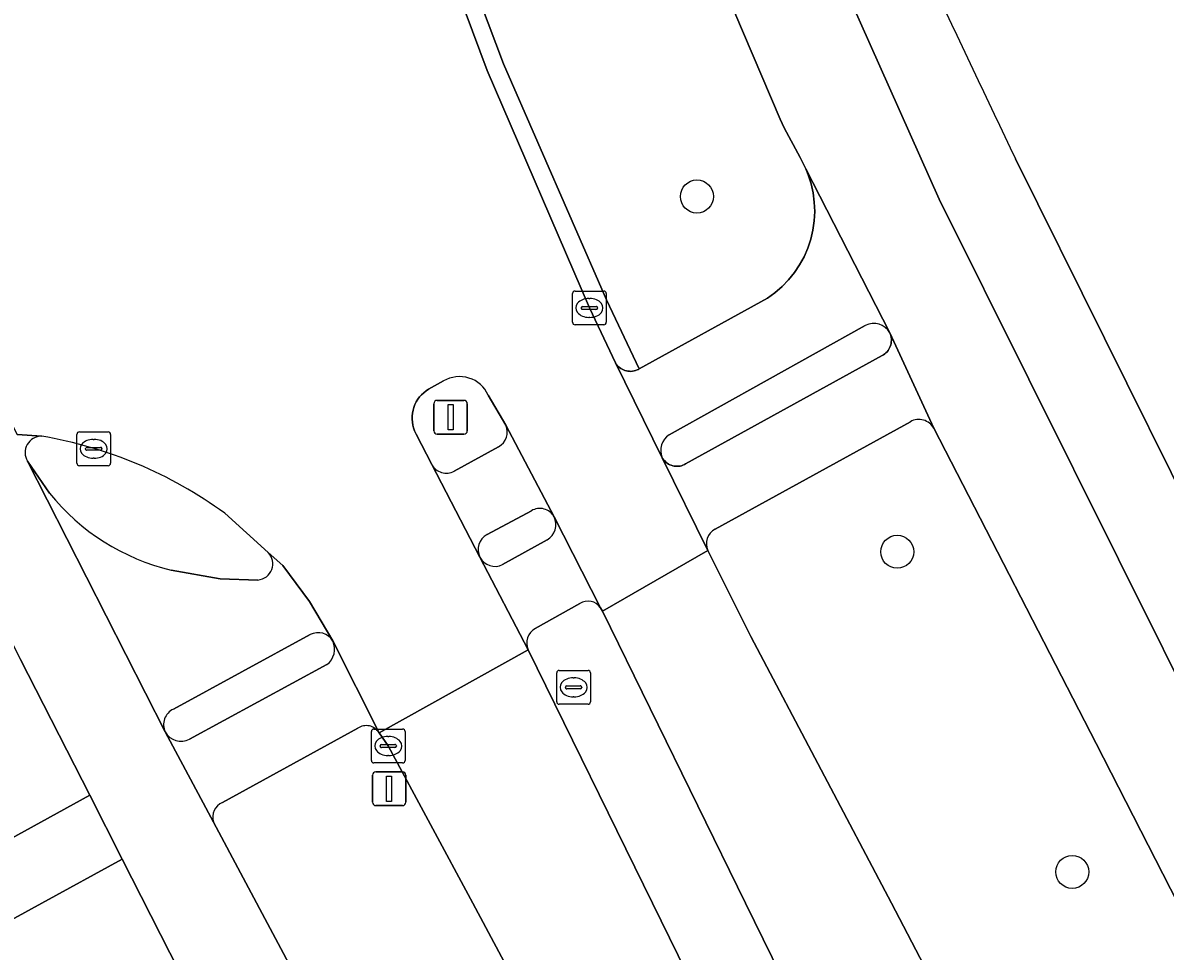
# Model space of a CAD drawing. Extents: x 158835 to 160077, y 386387 to 387778.
# Drawn here: x 159158.45 to 159192.31, y 387248.58 to 387276.07 of the extents above; entities that cross this region are included whole.
import ezdxf

# ---------------------------------------------------------------- set-up
doc = ezdxf.new("R2010")
doc.units = 0
for name, color, linetype in [('IMGEO_Berm_groen', 7, 'Continuous'), ('IMGEO_Berm_open', 7, 'Continuous'), ('IMGEO_Boom', 7, 'Continuous'), ('IMGEO_Fietspad_gesloten', 7, 'Continuous'), ('IMGEO_Fietspad_open', 7, 'Continuous'), ('IMGEO_Groenvoorziening', 7, 'Continuous'), ('IMGEO_Kolk', 7, 'Continuous'), ('IMGEO_Lichtmast', 7, 'Continuous'), ('IMGEO_Rijbaan_lokaal_gesloten', 7, 'Continuous'), ('IMGEO_Rioolput', 7, 'Continuous'), ('IMGEO_Verkeersbordpaal', 7, 'Continuous'), ('IMGEO_Verkeerseiland_open', 7, 'Continuous'), ('IMGEO_Voetpad_open', 7, 'Continuous')]:
    doc.layers.add(name, color=color, linetype=linetype)

msp = doc.modelspace()

# ---------------------------------------------------------------- linework, layer by layer
at = {"layer": 'IMGEO_Berm_groen'}
for points in [[(159167.198, 387289.45), (159172.7, 387274.857), (159175.747, 387267.87), (159176.718, 387265.825), (159180.517, 387267.919), (159180.742, 387268.081), (159180.951, 387268.262), (159181.143, 387268.461), (159181.317, 387268.676), (159181.471, 387268.906), (159181.604, 387269.149), (159181.714, 387269.403), (159181.801, 387269.665), (159181.865, 387269.935), (159181.904, 387270.208), (159181.919, 387270.485), (159181.909, 387270.761), (159181.874, 387271.036), (159181.815, 387271.306), (159181.731, 387271.57), (159181.659, 387271.751), (159181.489, 387272.084), (159181.018, 387272.967), (159180.896, 387273.22), (159174.345, 387288.581)], [(159184.755, 387264.262), (159178.972, 387261.082)], [(159192.678, 387250), (159190.257, 387254.734), (159185.449, 387264.066)], [(159178.749, 387260.443), (159180.028, 387257.898), (159184.191, 387250), (159185.275, 387247.943), (159195.602, 387228.473), (159200.268, 387219.743)], [(159174.959, 387258.878), (159173.641, 387258.137)], [(159179.874, 387250), (159175.627, 387258.648), (159175.574, 387258.753)], [(159148.439, 387246.598), (159154.619, 387250), (159160.434, 387253.201), (159158.389, 387257.216)], [(159173.432, 387257.503), (159177.113, 387250), (159193.758, 387216.083)], [(159168.38, 387255.183), (159164.367, 387252.984)], [(159177.093, 387240.071), (159173.489, 387246.828), (159171.786, 387250), (159169.284, 387254.658), (159169.01, 387255.049)], [(159164.099, 387252.402), (159167.543, 387245.956), (159168.854, 387243.324), (159184.918, 387212.468), (159185.422, 387211.502)], [(159183.318, 387205.34), (159181.452, 387208.773), (159183.16, 387209.722), (159166.374, 387241.982), (159164.798, 387244.63), (159161.399, 387251.305), (159159.017, 387250), (159152.136, 387246.23), (159152.49, 387245.539)], [(159195.916, 387217.333), (159179.874, 387250)]]:
    msp.add_lwpolyline(points, dxfattribs=at)
for centre, radius, start, end in [((159185.005, 387263.821), 0.507, 28.8687, 119.5897), ((159179.212, 387260.64), 0.503, 118.4558, 203.068), ((159175.201, 387258.495), 0.453, 34.7227, 122.2994), ((159173.867, 387257.711), 0.482, 117.9371, 205.573), ((159168.632, 387254.819), 0.442, 31.2835, 124.7009), ((159164.559, 387252.543), 0.481, 113.5316, 197.018)]:
    msp.add_arc(centre, radius, start, end, dxfattribs=at)
at = {"layer": 'IMGEO_Berm_open'}
msp.add_lwpolyline([(159166.91, 387288.888), (159172.216, 387274.661), (159175.242, 387267.631), (159176.015, 387266.004), (159176.04, 387265.966), (159176.069, 387265.93), (159176.1, 387265.896), (159176.135, 387265.866), (159176.172, 387265.839), (159176.211, 387265.815), (159176.252, 387265.795), (159176.295, 387265.779), (159176.339, 387265.767), (159176.384, 387265.758), (159176.43, 387265.754), (159176.476, 387265.753), (159176.522, 387265.757), (159176.567, 387265.765), (159176.611, 387265.777), (159176.654, 387265.793), (159176.696, 387265.812), (159176.718, 387265.825), (159175.747, 387267.87), (159172.7, 387274.857), (159167.198, 387289.45)], dxfattribs=at)
at = {"layer": 'IMGEO_Boom'}
for centre in [(159178.431, 387270.931), (159184.366, 387260.409), (159189.553, 387250.928)]:
    msp.add_circle(centre, 0.489, dxfattribs=at)
at = {"layer": 'IMGEO_Fietspad_gesloten'}
for points in [[(159159.012, 387263.832), (159158.284, 387263.886)], [(159155.202, 387263.464), (159156.5, 387260.927), (159158.389, 387257.216), (159160.434, 387253.201), (159161.399, 387251.305), (159164.798, 387244.63), (159166.374, 387241.982), (159183.16, 387209.722), (159185.501, 387205.46), (159188.207, 387200.346), (159189.487, 387197.93)], [(159168.854, 387243.324), (159167.543, 387245.956), (159164.099, 387252.402), (159162.674, 387255.076), (159158.593, 387263.089)]]:
    msp.add_lwpolyline(points, dxfattribs=at)
msp.add_arc((159159.004, 387263.347), 0.485, 89.0105, 212.1496, dxfattribs=at)
at = {"layer": 'IMGEO_Fietspad_open'}
for points in [[(159246.877, 387152.643), (159244.976, 387156.087), (159244.971, 387156.096), (159242.006, 387161.355), (159241.987, 387161.499), (159241.072, 387163.276), (159239.654, 387165.944), (159224.192, 387195.365), (159212.826, 387217.468), (159196.082, 387250), (159193.579, 387254.862), (159185.609, 387270.852), (159175.995, 387292.396), (159167.405, 387314.468)], [(159174.345, 387288.581), (159180.896, 387273.22), (159181.018, 387272.967), (159181.489, 387272.084), (159181.659, 387271.751), (159184.145, 387266.89), (159185.449, 387264.066), (159190.257, 387254.734), (159192.678, 387250), (159206.417, 387223.141), (159207.885, 387220.391), (159210.335, 387215.453), (159210.455, 387215.21), (159210.922, 387214.299), (159218.699, 387199.234), (159219.098, 387198.409), (159221.42, 387193.868)], [(159184.145, 387266.89), (159181.659, 387271.751), (159181.731, 387271.57), (159181.815, 387271.306), (159181.874, 387271.036), (159181.909, 387270.761), (159181.919, 387270.485), (159181.904, 387270.208), (159181.865, 387269.935), (159181.801, 387269.665), (159181.714, 387269.403), (159181.604, 387269.149), (159181.471, 387268.906), (159181.317, 387268.676), (159181.143, 387268.461), (159180.951, 387268.262), (159180.742, 387268.081), (159180.517, 387267.919), (159176.718, 387265.825), (159176.696, 387265.812), (159176.654, 387265.793), (159176.611, 387265.777), (159176.567, 387265.765), (159176.522, 387265.757), (159176.476, 387265.753), (159176.43, 387265.754), (159176.384, 387265.758), (159176.339, 387265.767), (159176.295, 387265.779), (159176.252, 387265.795), (159176.211, 387265.815), (159176.172, 387265.839), (159176.135, 387265.866), (159176.1, 387265.896), (159176.069, 387265.93), (159176.04, 387265.966), (159176.015, 387266.004), (159177.404, 387263.195)], [(159177.611, 387263.876), (159183.418, 387267.115)], [(159174.198, 387261.448), (159172.764, 387264.161)], [(159172.553, 387263.522), (159171.237, 387262.797)], [(159159.245, 387262.144), (159158.593, 387263.089), (159162.674, 387255.076)], [(159170.571, 387262.998), (159172, 387260.246)], [(159172.214, 387260.92), (159173.525, 387261.624)], [(159167.641, 387257.767), (159166.947, 387258.941), (159166.154, 387260), (159165.727, 387260.385)], [(159165.422, 387259.573), (159164.298, 387259.607), (159162.853, 387259.868)], [(159162.915, 387255.749), (159166.969, 387257.957)]]:
    msp.add_lwpolyline(points, dxfattribs=at)
for centre, radius, start, end in [((159183.666, 387266.628), 0.546, 28.6422, 116.9641), ((159172.329, 387263.95), 0.483, 297.6231, 25.8301), ((159177.894, 387263.418), 0.538, 121.7048, 204.4804), ((159171.003, 387263.225), 0.488, 207.7548, 298.6574), ((159164.364, 387266.26), 6.569, 218.8068, 256.7041), ((159173.774, 387261.202), 0.49, 30.1732, 120.5158), ((159172.446, 387260.475), 0.502, 117.5675, 207.2024), ((159165.378, 387260.053), 0.482, 275.2897, 43.5363), ((159167.204, 387257.504), 0.51, 30.9912, 117.4336), ((159163.13, 387255.292), 0.505, 115.2132, 205.3821)]:
    msp.add_arc(centre, radius, start, end, dxfattribs=at)
at = {"layer": 'IMGEO_Groenvoorziening'}
msp.add_lwpolyline([(159187.875, 387272.043), (159195.784, 387256.11), (159198.929, 387250), (159214.955, 387218.871), (159215.22, 387218.31), (159226.411, 387196.562), (159246.881, 387156.834)], dxfattribs=at)
msp.add_arc((159567.378, 387454.749), 421.194, 202.49829, 205.70781, dxfattribs=at)
at = {"layer": 'IMGEO_Kolk'}
for p, q in [((159174.742, 387267.205), (159174.742, 387268.057)), ((159174.817, 387268.131), (159175.669, 387268.131)), ((159175.743, 387268.057), (159175.743, 387267.205)), ((159175.23, 387267.911), (159175.255, 387267.911)), ((159175.001, 387267.625), (159175.001, 387267.637)), ((159175.439, 387267.588), (159175.041, 387267.588)), ((159175.044, 387267.674), (159175.442, 387267.674)), ((159175.485, 387267.637), (159175.485, 387267.625)), ((159175.669, 387267.131), (159174.817, 387267.131)), ((159175.253, 387267.351), (159175.228, 387267.351)), ((159160.053, 387263.033), (159160.053, 387263.885)), ((159160.128, 387263.959), (159160.98, 387263.959)), ((159160.541, 387263.739), (159160.566, 387263.739)), ((159161.054, 387263.885), (159161.054, 387263.033)), ((159160.312, 387263.453), (159160.312, 387263.465)), ((159160.75, 387263.416), (159160.352, 387263.416)), ((159160.355, 387263.502), (159160.753, 387263.502)), ((159160.796, 387263.465), (159160.796, 387263.453)), ((159160.564, 387263.179), (159160.539, 387263.179)), ((159160.98, 387262.959), (159160.128, 387262.959)), ((159168.782, 387254.231), (159168.782, 387255.083)), ((159168.857, 387255.157), (159169.709, 387255.157)), ((159169.27, 387254.937), (159169.295, 387254.937)), ((159169.783, 387255.083), (159169.783, 387254.231)), ((159169.041, 387254.651), (159169.041, 387254.663)), ((159169.479, 387254.614), (159169.081, 387254.614)), ((159169.084, 387254.7), (159169.482, 387254.7)), ((159169.525, 387254.663), (159169.525, 387254.651)), ((159169.293, 387254.377), (159169.268, 387254.377)), ((159169.709, 387254.157), (159168.857, 387254.157))]:
    msp.add_line(p, q, dxfattribs=at)
for points in [[(159174.742, 387267.205), (159174.742, 387268.057)], [(159174.817, 387268.131), (159175.669, 387268.131)], [(159175.743, 387268.057), (159175.743, 387267.205)], [(159175.669, 387267.131), (159174.817, 387267.131)], [(159160.053, 387263.033), (159160.053, 387263.885)], [(159160.128, 387263.959), (159160.98, 387263.959)], [(159161.054, 387263.885), (159161.054, 387263.033)], [(159160.98, 387262.959), (159160.128, 387262.959)], [(159168.782, 387254.231), (159168.782, 387255.083)], [(159168.857, 387255.157), (159169.709, 387255.157)], [(159169.783, 387255.083), (159169.783, 387254.231)], [(159169.709, 387254.157), (159168.857, 387254.157)]]:
    msp.add_lwpolyline(points, dxfattribs=at)
for centre, radius, start, end in [((159174.819, 387268.055), 0.0765, 91.552, 178.448), ((159174.819, 387268.055), 0.0765, 91.552, 178.448), ((159175.667, 387268.055), 0.0765, 1.552, 88.448), ((159175.667, 387268.055), 0.0765, 1.552, 88.448), ((159175.041, 387267.634), 0.0403, 85.8775, 175.7526), ((159175.038, 387267.624), 0.0366, 178.938, 274.7102), ((159175.442, 387267.631), 0.043, 264.8664, 352.4533), ((159175.446, 387267.636), 0.0386, 1.7309, 96.639), ((159174.819, 387267.207), 0.0765, 181.552, 268.448), ((159174.819, 387267.207), 0.0765, 181.552, 268.448), ((159175.667, 387267.207), 0.0765, 271.552, 358.448), ((159175.667, 387267.207), 0.0765, 271.552, 358.448), ((159160.13, 387263.883), 0.0765, 91.552, 178.448), ((159160.13, 387263.883), 0.0765, 91.552, 178.448), ((159160.978, 387263.883), 0.0765, 1.552, 88.448), ((159160.978, 387263.883), 0.0765, 1.552, 88.448), ((159160.352, 387263.462), 0.0403, 85.8775, 175.7526), ((159160.349, 387263.452), 0.0366, 178.938, 274.7102), ((159160.753, 387263.459), 0.043, 264.8664, 352.4533), ((159160.757, 387263.464), 0.0386, 1.7309, 96.639), ((159160.13, 387263.035), 0.0765, 181.552, 268.448), ((159160.13, 387263.035), 0.0765, 181.552, 268.448), ((159160.978, 387263.035), 0.0765, 271.552, 358.448), ((159160.978, 387263.035), 0.0765, 271.552, 358.448), ((159168.859, 387255.081), 0.0765, 91.552, 178.448), ((159168.859, 387255.081), 0.0765, 91.552, 178.448), ((159169.707, 387255.081), 0.0765, 1.552, 88.448), ((159169.707, 387255.081), 0.0765, 1.552, 88.448), ((159169.081, 387254.66), 0.0403, 85.8775, 175.7526), ((159169.078, 387254.65), 0.0366, 178.938, 274.7102), ((159169.482, 387254.657), 0.043, 264.8664, 352.4533), ((159169.486, 387254.662), 0.0386, 1.7309, 96.639), ((159168.859, 387254.233), 0.0765, 181.552, 268.448), ((159168.859, 387254.233), 0.0765, 181.552, 268.448), ((159169.707, 387254.233), 0.0765, 271.552, 358.448), ((159169.707, 387254.233), 0.0765, 271.552, 358.448)]:
    msp.add_arc(centre, radius, start, end, dxfattribs=at)
for centre, major_axis, ratio, start_param, end_param in [((159175.229, 387267.631), (-0.387, 0.002), 0.722429, 4.712389, 7.853982), ((159175.254, 387267.631), (-0.39, 0.002), 0.717154, 1.570796, 4.712389), ((159160.54, 387263.459), (-0.387, 0.002), 0.722429, 4.712389, 7.853982), ((159160.565, 387263.459), (-0.39, 0.002), 0.717154, 1.570796, 4.712389), ((159169.269, 387254.657), (-0.387, 0.002), 0.722429, 4.712389, 7.853982), ((159169.294, 387254.657), (-0.39, 0.002), 0.717154, 1.570796, 4.712389)]:
    msp.add_ellipse(centre, major_axis=major_axis, ratio=ratio, start_param=start_param, end_param=end_param, dxfattribs=at)
at = {"layer": 'IMGEO_Lichtmast'}
for p, q in [((159170.634, 387263.994), (159170.634, 387264.794)), ((159170.634, 387264.794), (159170.634, 387263.994)), ((159170.734, 387264.894), (159171.524, 387264.894)), ((159171.524, 387264.894), (159170.734, 387264.894)), ((159171.624, 387264.794), (159171.624, 387263.994)), ((159171.624, 387263.994), (159171.624, 387264.794)), ((159171.524, 387263.894), (159170.734, 387263.894)), ((159170.734, 387263.894), (159171.524, 387263.894))]:
    msp.add_line(p, q, dxfattribs=at)
msp.add_lwpolyline([(159171.054, 387264.769), (159171.204, 387264.769), (159171.204, 387264.019), (159171.054, 387264.019), (159171.054, 387264.769)], dxfattribs=at)
for centre, start, end in [((159170.734, 387264.794), 90, 180), ((159170.734, 387264.794), 90, 180), ((159171.524, 387264.794), 0, 90), ((159171.524, 387264.794), 360, 90), ((159170.734, 387263.994), 180, 270), ((159170.734, 387263.994), 180, 270), ((159171.524, 387263.994), 270, 0), ((159171.524, 387263.994), 270, 0)]:
    msp.add_arc(centre, 0.1, start, end, dxfattribs=at)
at = {"layer": 'IMGEO_Rijbaan_lokaal_gesloten'}
for points in [[(159172.216, 387274.661), (159166.91, 387288.888), (159165.895, 387291.826), (159164.848, 387294.711), (159158.592, 387291.342), (159160.03, 387288.647), (159161.237, 387285.868)], [(159152.031, 387276.012), (159158.284, 387263.886), (159159.012, 387263.832)], [(159172.243, 387265.051), (159172.764, 387264.161), (159174.198, 387261.448), (159175.574, 387258.753), (159175.627, 387258.648), (159178.749, 387260.443), (159177.404, 387263.195), (159176.015, 387266.004), (159175.242, 387267.631), (159172.216, 387274.661)], [(159164.437, 387261.549), (159165.727, 387260.385), (159166.154, 387260), (159166.947, 387258.941), (159167.641, 387257.767), (159169.01, 387255.049), (159173.432, 387257.503), (159172, 387260.246), (159170.571, 387262.998), (159170.113, 387263.895), (159170.102, 387263.915), (159170.065, 387263.995), (159170.035, 387264.078), (159170.012, 387264.163), (159169.998, 387264.25), (159169.991, 387264.338), (159169.992, 387264.427), (159170, 387264.515), (159170.017, 387264.601), (159170.041, 387264.686), (159170.073, 387264.769), (159170.112, 387264.848), (159170.158, 387264.924), (159170.21, 387264.995), (159170.269, 387265.061), (159170.333, 387265.121), (159170.403, 387265.176), (159170.477, 387265.224), (159170.921, 387265.467)]]:
    msp.add_lwpolyline(points, dxfattribs=at)
for points in [[(159185.275, 387247.943), (159184.191, 387250), (159180.028, 387257.898), (159178.749, 387260.443), (159175.627, 387258.648), (159179.874, 387250), (159195.916, 387217.333), (159200.268, 387219.743), (159195.602, 387228.473)], [(159177.113, 387250), (159173.432, 387257.503), (159169.01, 387255.049), (159169.284, 387254.658), (159171.786, 387250), (159173.489, 387246.828), (159177.093, 387240.071), (159186.955, 387221.448), (159190.658, 387214.426), (159193.758, 387216.083)]]:
    msp.add_lwpolyline(points, close=True, dxfattribs=at)
for centre, radius, start, end in [((159171.396, 387264.669), 0.929, 24.2922, 120.7729), ((159156.869, 387251.152), 12.859, 53.9478, 80.4067)]:
    msp.add_arc(centre, radius, start, end, dxfattribs=at)
at = {"layer": 'IMGEO_Rioolput'}
for p, q in [((159174.35, 387256.895), (159175.202, 387256.895)), ((159174.275, 387255.969), (159174.275, 387256.821)), ((159174.763, 387256.675), (159174.788, 387256.675)), ((159175.276, 387256.821), (159175.276, 387255.969)), ((159174.534, 387256.389), (159174.534, 387256.401)), ((159174.972, 387256.352), (159174.574, 387256.352)), ((159174.577, 387256.438), (159174.975, 387256.438)), ((159175.018, 387256.401), (159175.018, 387256.389)), ((159175.202, 387255.895), (159174.35, 387255.895)), ((159174.786, 387256.115), (159174.761, 387256.115))]:
    msp.add_line(p, q, dxfattribs=at)
for points in [[(159174.35, 387256.895), (159175.202, 387256.895)], [(159174.275, 387255.969), (159174.275, 387256.821)], [(159175.276, 387256.821), (159175.276, 387255.969)], [(159175.202, 387255.895), (159174.35, 387255.895)]]:
    msp.add_lwpolyline(points, dxfattribs=at)
for centre, radius, start, end in [((159174.352, 387256.819), 0.0765, 91.552, 178.448), ((159174.352, 387256.819), 0.0765, 91.552, 178.448), ((159175.2, 387256.819), 0.0765, 1.552, 88.448), ((159175.2, 387256.819), 0.0765, 1.552, 88.448), ((159174.574, 387256.398), 0.0403, 85.8775, 175.7526), ((159174.571, 387256.388), 0.0366, 178.938, 274.7102), ((159174.975, 387256.395), 0.043, 264.8664, 352.4533), ((159174.979, 387256.4), 0.0386, 1.7309, 96.639), ((159174.352, 387255.971), 0.0765, 181.552, 268.448), ((159174.352, 387255.971), 0.0765, 181.552, 268.448), ((159175.2, 387255.971), 0.0765, 271.552, 358.448), ((159175.2, 387255.971), 0.0765, 271.552, 358.448)]:
    msp.add_arc(centre, radius, start, end, dxfattribs=at)
for centre, major_axis, ratio, start_param, end_param in [((159174.762, 387256.395), (-0.387, 0.002), 0.722429, 4.712389, 7.853982), ((159174.787, 387256.395), (-0.39, 0.002), 0.717154, 1.570796, 4.712389)]:
    msp.add_ellipse(centre, major_axis=major_axis, ratio=ratio, start_param=start_param, end_param=end_param, dxfattribs=at)
at = {"layer": 'IMGEO_Verkeersbordpaal'}
for p, q in [((159168.913, 387253.892), (159169.703, 387253.892)), ((159169.703, 387253.892), (159168.913, 387253.892)), ((159168.813, 387252.992), (159168.813, 387253.792)), ((159168.813, 387253.792), (159168.813, 387252.992)), ((159169.803, 387253.792), (159169.803, 387252.992)), ((159169.803, 387252.992), (159169.803, 387253.792)), ((159169.703, 387252.892), (159168.913, 387252.892)), ((159168.913, 387252.892), (159169.703, 387252.892))]:
    msp.add_line(p, q, dxfattribs=at)
msp.add_lwpolyline([(159169.233, 387253.767), (159169.383, 387253.767), (159169.383, 387253.017), (159169.233, 387253.017), (159169.233, 387253.767)], dxfattribs=at)
for centre, start, end in [((159168.913, 387253.792), 90, 180), ((159168.913, 387253.792), 90, 180), ((159169.703, 387253.792), 0, 90), ((159169.703, 387253.792), 360, 90), ((159168.913, 387252.992), 180, 270), ((159168.913, 387252.992), 180, 270), ((159169.703, 387252.992), 270, 0), ((159169.703, 387252.992), 270, 0)]:
    msp.add_arc(centre, 0.1, start, end, dxfattribs=at)
at = {"layer": 'IMGEO_Verkeerseiland_open'}
for points in [[(159183.418, 387267.115), (159177.611, 387263.876)], [(159177.404, 387263.195), (159177.427, 387263.157), (159177.454, 387263.122), (159177.484, 387263.089), (159177.516, 387263.058), (159177.551, 387263.031), (159177.588, 387263.007), (159177.628, 387262.987), (159177.669, 387262.97), (159177.711, 387262.956), (159177.755, 387262.947), (159177.799, 387262.942), (159177.843, 387262.94), (159177.887, 387262.942), (159177.931, 387262.949), (159177.975, 387262.959), (159178.017, 387262.973), (159178.057, 387262.991), (159178.092, 387263.01), (159183.921, 387266.222), (159183.96, 387266.245), (159183.998, 387266.272), (159184.032, 387266.302), (159184.064, 387266.335), (159184.093, 387266.37), (159184.118, 387266.409), (159184.14, 387266.449), (159184.159, 387266.491), (159184.173, 387266.534), (159184.184, 387266.579), (159184.19, 387266.624), (159184.193, 387266.67), (159184.191, 387266.716), (159184.185, 387266.761), (159184.176, 387266.806), (159184.162, 387266.849), (159184.145, 387266.89)], [(159170.921, 387265.467), (159170.477, 387265.224), (159170.403, 387265.176), (159170.333, 387265.121), (159170.269, 387265.061), (159170.21, 387264.995), (159170.158, 387264.924), (159170.112, 387264.848), (159170.073, 387264.769), (159170.041, 387264.686), (159170.017, 387264.601), (159170, 387264.515), (159169.992, 387264.427), (159169.991, 387264.338), (159169.998, 387264.25), (159170.012, 387264.163), (159170.035, 387264.078), (159170.065, 387263.995), (159170.102, 387263.915), (159170.113, 387263.895), (159170.571, 387262.998)], [(159172.764, 387264.161), (159172.243, 387265.051)], [(159171.237, 387262.797), (159172.553, 387263.522)], [(159158.593, 387263.089), (159159.245, 387262.144)], [(159173.525, 387261.624), (159172.214, 387260.92)], [(159165.727, 387260.385), (159164.437, 387261.549)], [(159172.672, 387260.029), (159173.988, 387260.761)], [(159162.853, 387259.868), (159164.298, 387259.607), (159165.422, 387259.573)], [(159166.969, 387257.957), (159162.915, 387255.749)], [(159163.393, 387254.859), (159167.464, 387257.067)]]:
    msp.add_lwpolyline(points, dxfattribs=at)
for centre, radius, start, end in [((159183.666, 387266.628), 0.546, 28.6422, 116.9641), ((159171.396, 387264.669), 0.929, 24.2922, 120.7729), ((159172.329, 387263.95), 0.483, 297.6231, 25.8301), ((159159.004, 387263.347), 0.485, 89.0105, 212.1496), ((159156.869, 387251.152), 12.859, 53.9478, 80.4067), ((159177.894, 387263.418), 0.538, 121.7048, 204.4804), ((159171.003, 387263.225), 0.488, 207.7548, 298.6574), ((159164.364, 387266.26), 6.569, 218.8068, 256.7041), ((159173.774, 387261.202), 0.49, 30.1732, 120.5158), ((159173.724, 387261.217), 0.527, 300.073, 25.9327), ((159172.446, 387260.475), 0.502, 117.5675, 207.2024), ((159165.378, 387260.053), 0.482, 275.2897, 43.5363), ((159172.448, 387260.483), 0.506, 207.8917, 296.3161), ((159167.204, 387257.504), 0.51, 30.9912, 117.4336), ((159167.114, 387257.528), 0.579, 307.228, 24.3916), ((159163.13, 387255.292), 0.505, 115.2132, 205.3821), ((159163.142, 387255.328), 0.532, 208.2659, 298.1457)]:
    msp.add_arc(centre, radius, start, end, dxfattribs=at)
at = {"layer": 'IMGEO_Voetpad_open'}
for points in [[(159149.879, 387377.204), (159149.751, 387377.196), (159146.179, 387374.979), (159147.192, 387372.141), (159147.299, 387371.842), (159151.45, 387360.212), (159154.676, 387349.669), (159159.918, 387334.918), (159164.73, 387321.295), (159167.405, 387314.468), (159175.995, 387292.396), (159185.609, 387270.852), (159193.579, 387254.862), (159196.082, 387250), (159212.826, 387217.468), (159224.192, 387195.365), (159239.654, 387165.944), (159241.072, 387163.276), (159241.987, 387161.499)], [(159246.881, 387156.834), (159226.411, 387196.562), (159215.22, 387218.31), (159214.955, 387218.871), (159198.929, 387250), (159195.784, 387256.11), (159187.875, 387272.043)], [(159185.449, 387264.066), (159184.145, 387266.89), (159184.162, 387266.849), (159184.176, 387266.806), (159184.185, 387266.761), (159184.191, 387266.716), (159184.193, 387266.67), (159184.19, 387266.624), (159184.184, 387266.579), (159184.173, 387266.534), (159184.159, 387266.491), (159184.14, 387266.449), (159184.118, 387266.409), (159184.093, 387266.37), (159184.064, 387266.335), (159184.032, 387266.302), (159183.998, 387266.272), (159183.96, 387266.245), (159183.921, 387266.222), (159178.092, 387263.01), (159178.057, 387262.991), (159178.017, 387262.973), (159177.975, 387262.959), (159177.931, 387262.949), (159177.887, 387262.942), (159177.843, 387262.94), (159177.799, 387262.942), (159177.755, 387262.947), (159177.711, 387262.956), (159177.669, 387262.97), (159177.628, 387262.987), (159177.588, 387263.007), (159177.551, 387263.031), (159177.516, 387263.058), (159177.484, 387263.089), (159177.454, 387263.122), (159177.427, 387263.157), (159177.404, 387263.195), (159178.749, 387260.443)], [(159178.972, 387261.082), (159184.755, 387264.262)], [(159175.574, 387258.753), (159174.198, 387261.448)], [(159173.988, 387260.761), (159172.672, 387260.029)], [(159172, 387260.246), (159173.432, 387257.503)], [(159173.641, 387258.137), (159174.959, 387258.878)], [(159169.01, 387255.049), (159167.641, 387257.767)], [(159167.464, 387257.067), (159163.393, 387254.859)], [(159164.367, 387252.984), (159168.38, 387255.183)], [(159162.674, 387255.076), (159164.099, 387252.402)], [(159159.017, 387250), (159161.399, 387251.305), (159160.434, 387253.201), (159154.619, 387250), (159148.439, 387246.598)], [(159146.168, 387247.111), (159147.676, 387243.793), (159152.136, 387246.23), (159159.017, 387250)]]:
    msp.add_lwpolyline(points, dxfattribs=at)
for centre, radius, start, end in [((159567.378, 387454.749), 421.194, 202.49829, 205.70781), ((159185.005, 387263.821), 0.507, 28.8687, 119.5897), ((159173.724, 387261.217), 0.527, 300.073, 25.9327), ((159179.212, 387260.64), 0.503, 118.4558, 203.068), ((159172.448, 387260.483), 0.506, 207.8917, 296.3161), ((159175.201, 387258.495), 0.453, 34.7227, 122.2994), ((159173.867, 387257.711), 0.482, 117.9371, 205.573), ((159167.114, 387257.528), 0.579, 307.228, 24.3916), ((159168.632, 387254.819), 0.442, 31.2835, 124.7009), ((159163.142, 387255.328), 0.532, 208.2659, 298.1457), ((159164.559, 387252.543), 0.481, 113.5316, 197.018)]:
    msp.add_arc(centre, radius, start, end, dxfattribs=at)

doc.saveas('drawing.dxf')
